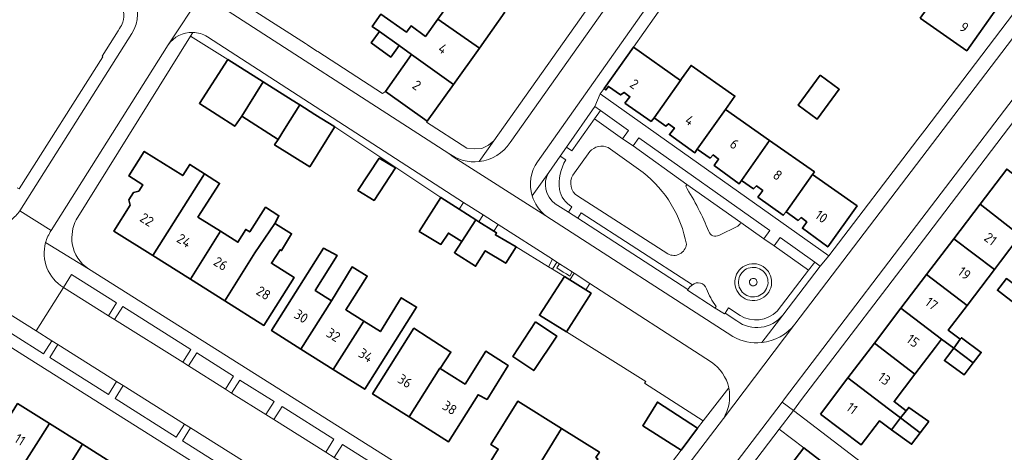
# Model space of a CAD drawing. Extents: x 150256 to 156914, y 461459 to 469481.
# Tile 334 of 656: x 155619 to 155753, y 463668 to 463727. Entities that reach past the tile are written whole.
import ezdxf
from ezdxf.enums import TextEntityAlignment as Align

# ---------------------------------------------------------------- set-up
doc = ezdxf.new("R2010")
doc.units = 0
doc.header["$LTSCALE"] = 0.75
for name, color, linetype, lineweight in [('B-RO-GR-BEPLANTING_CULTUUR_BODEMBEDEKKER-GV', 251, 'CONTINUOUS', 18), ('B-RO-GR-BEPLANTING_CULTUUR_HEESTERS-GV', 251, 'CONTINUOUS', 18), ('B-RO-GR-GROENVOORZIENING-GV', 251, 'CONTINUOUS', 18), ('B-RO-GR-HAAG-GV', 251, 'CONTINUOUS', 13), ('B-RO-IE-TERREINAFSCHEIDING_KUNSTMATIG_HEKWERK-G', 251, 'IE-TERREINAFSCHEIDING-KUNSTMATIG', 18), ('B-RO-IE-TERREINAFSCHEIDING_KUNSTMATIG_MUUR-G', 251, 'IE-TERREINAFSCHEIDING-KUNSTMATIG-DICHT', 18), ('B-RO-OG-BEBOUWING-GV', 6, 'CONTINUOUS', 35), ('B-RO-OG-BEBOUWING-T18', 1, 'CONTINUOUS', 18), ('B-RO-OG-TERREIN_CULTUURSCHEIDING-GV', 251, 'CONTINUOUS', 18), ('B-RO-VH-VERHARDING_ASFALT-GV', 251, 'CONTINUOUS', 18), ('B-RO-VH-VERHARDING_BEDRIJFSVLOERPLAAT-GV', 251, 'CONTINUOUS', 18), ('B-RO-VH-VERHARDING_BETONSTRAATSTEEN-GV', 251, 'CONTINUOUS', 18), ('B-RO-VH-VERHARDING_STRAATBAKSTEEN-GV', 251, 'CONTINUOUS', 18), ('B-RO-VH-VERHARDING_TEGEL-GV', 251, 'CONTINUOUS', 18), ('B-RO-VH-VERHARDING_TEGEL_RUBBER-GV', 251, 'CONTINUOUS', 18)]:
    doc.layers.add(name, color=color, linetype=linetype, lineweight=lineweight)
doc.styles.add('NLCS-ISO-M200-T18', font='NLCS-ISO.ttf', dxfattribs={"height": 360})
doc.linetypes.add('IE-TERREINAFSCHEIDING-KUNSTMATIG', pattern='A,4,[82,NLCS.SHX,S=0.75,R=90,X=0,Y=0],4,-2', length=10)
doc.linetypes.add('IE-TERREINAFSCHEIDING-KUNSTMATIG-DICHT', pattern='A,8,-1,[82,NLCS.SHX,S=0.75,R=90,X=0,Y=0],-1', length=10)

msp = doc.modelspace()

# ---------------------------------------------------------------- linework, layer by layer
at = {"layer": 'B-RO-GR-BEPLANTING_CULTUUR_BODEMBEDEKKER-GV'}
msp.add_lwpolyline([(155722.275, 463671.272), (155725.619, 463668.701), (155735.356, 463661.216), (155740.155, 463657.526), (155742.189, 463660.086), (155724.214, 463673.815)], close=True, dxfattribs=at)
at = {"layer": 'B-RO-GR-BEPLANTING_CULTUUR_HEESTERS-GV'}
for points in [[(155697.906, 463714.729), (155697.11, 463713.602), (155700.941, 463710.872), (155701.729, 463712.012)], [(155720.198, 463697.227), (155721.014, 463698.367), (155703.162, 463710.996), (155702.364, 463709.895), (155709.705, 463704.638), (155717.045, 463699.427)], [(155678.668, 463701.258), (155680.923, 463699.822), (155681.339, 463699.557), (155681.925, 463700.477), (155679.261, 463702.189)], [(155683.977, 463699.174), (155683.389, 463698.251), (155683.747, 463698.023), (155683.586, 463697.767), (155686.429, 463696.124), (155690.84, 463693.422), (155691.394, 463694.429)], [(155727.136, 463694.046), (155722.433, 463697.384), (155721.611, 463696.264), (155726.276, 463692.929)], [(155693.75, 463691.628), (155694.33, 463692.551), (155694.076, 463692.713), (155693.72, 463692.148), (155693.263, 463692.436), (155692.845, 463692.699), (155691.962, 463693.256), (155692.326, 463693.833), (155691.973, 463694.059), (155691.397, 463693.08), (155693.034, 463692.078)], [(155694.076, 463692.713), (155692.326, 463693.833), (155691.962, 463693.256), (155692.845, 463692.699), (155693.263, 463692.436), (155693.72, 463692.148)]]:
    msp.add_lwpolyline(points, close=True, dxfattribs=at)
for points in [[(155713.049, 463680.414), (155696.486, 463691.122), (155695.939, 463690.252), (155696.64, 463689.811)], [(155696.64, 463689.811), (155693.277, 463684.519), (155704.094, 463677.779), (155703.932, 463677.526), (155711.928, 463672.385), (155715.404, 463676.906)]]:
    msp.add_lwpolyline(points, dxfattribs=at)
msp.add_lwpolyline([(155715.404, 463676.906, 0.1929234), (155713.049, 463680.414)], format="xyb", dxfattribs=at)
at = {"layer": 'B-RO-GR-GROENVOORZIENING-GV'}
msp.add_lwpolyline([(155693.277, 463709.731), (155694.016, 463709.225), (155697.11, 463713.602), (155697.906, 463714.729), (155697.167, 463715.254)], close=True, dxfattribs=at)
for points in [[(155693.188, 463707.983), (155692.41, 463708.493), (155690.854, 463706.277)], [(155691.732, 463702.005), (155693.555, 463700.86)], [(155693.555, 463700.86), (155694.018, 463701.596)], [(155710.446, 463690.941), (155695.275, 463700.782), (155694.813, 463700.033)], [(155694.813, 463700.033), (155709.824, 463690.333)], [(155722.774, 463686.83), (155727.889, 463693.511), (155727.136, 463694.046), (155726.276, 463692.929), (155721.995, 463687.374)], [(155716.939, 463686.765), (155715.352, 463687.799), (155714.894, 463687.08), (155716.52, 463686.021)]]:
    msp.add_lwpolyline(points, dxfattribs=at)
for points in [[(155692.338, 463703.951, -0.1626837), (155693.188, 463707.983)], [(155690.854, 463706.277, 0.3861845), (155691.732, 463702.005)], [(155694.018, 463701.596, -0.2242716), (155692.338, 463703.951)], [(155718.313, 463691.598, 1.0124044), (155719.176, 463691.041)], [(155719.176, 463691.041, 1.0026921), (155718.313, 463691.598)], [(155709.824, 463690.333, -0.1089475), (155710.446, 463690.941)], [(155721.995, 463687.374, -0.349903), (155716.939, 463686.765)], [(155716.52, 463686.021, 0.4027853), (155722.774, 463686.83)]]:
    msp.add_lwpolyline(points, format="xyb", dxfattribs=at)
at = {"layer": 'B-RO-GR-HAAG-GV'}
msp.add_lwpolyline([(155697.906, 463714.729), (155697.167, 463715.254), (155693.277, 463709.731), (155694.016, 463709.225), (155697.11, 463713.602)], close=True, dxfattribs=at)
for points in [[(155693.188, 463707.983), (155692.41, 463708.493), (155690.854, 463706.277)], [(155691.732, 463702.005), (155693.555, 463700.86), (155694.018, 463701.596)], [(155710.446, 463690.941), (155695.275, 463700.782), (155694.813, 463700.033), (155709.824, 463690.333)], [(155727.136, 463694.046), (155726.276, 463692.929), (155721.995, 463687.374)], [(155722.774, 463686.83), (155727.889, 463693.511), (155727.136, 463694.046)], [(155716.939, 463686.765), (155715.352, 463687.799), (155714.894, 463687.08), (155716.52, 463686.021)]]:
    msp.add_lwpolyline(points, dxfattribs=at)
for points in [[(155692.338, 463703.951, -0.1626837), (155693.188, 463707.983)], [(155690.854, 463706.277, 0.3861845), (155691.732, 463702.005)], [(155694.018, 463701.596, -0.2242716), (155692.338, 463703.951)], [(155709.824, 463690.333, -0.1089475), (155710.446, 463690.941)], [(155721.995, 463687.374, -0.349903), (155716.939, 463686.765)], [(155716.52, 463686.021, 0.4027853), (155722.774, 463686.83)]]:
    msp.add_lwpolyline(points, format="xyb", dxfattribs=at)
at = {"layer": 'B-RO-IE-TERREINAFSCHEIDING_KUNSTMATIG_HEKWERK-G'}
for points in [[(155693.277, 463709.731), (155697.167, 463715.254)], [(155692.41, 463708.493), (155690.854, 463706.277)], [(155691.732, 463702.005), (155693.555, 463700.86)], [(155709.824, 463690.333), (155694.813, 463700.033)]]:
    msp.add_lwpolyline(points, dxfattribs=at)
msp.add_lwpolyline([(155690.854, 463706.277, 0.3861845), (155691.732, 463702.005)], format="xyb", dxfattribs=at)
at = {"layer": 'B-RO-IE-TERREINAFSCHEIDING_KUNSTMATIG_MUUR-G'}
for points in [[(155657.694, 463723.84), (155650.445, 463728.499)], [(155668.616, 463717.325), (155668.217, 463717.029), (155659.383, 463722.755)], [(155701.127, 463658.219), (155708.933, 463668.405)]]:
    msp.add_lwpolyline(points, dxfattribs=at)
at = {"layer": 'B-RO-OG-BEBOUWING-GV'}
for points in [[(155741.517, 463727.32), (155747.847, 463722.867), (155751.892, 463728.592), (155751.625, 463728.802), (155751.236, 463728.268), (155749.664, 463729.436), (155749.216, 463729.141), (155748.534, 463729.65), (155749.163, 463730.48), (155745.633, 463733.027), (155745.274, 463732.582)], [(155684.898, 463728.12), (155679.255, 463732.065), (155675.754, 463727.192), (155681.413, 463723.236)], [(155681.413, 463723.236), (155675.754, 463727.192), (155674.056, 463724.828), (155672.105, 463726.259), (155671.483, 463725.422), (155667.97, 463727.855), (155666.778, 463726.192), (155667.771, 463725.481), (155670.449, 463723.564), (155672.159, 463722.34), (155677.867, 463718.266)], [(155670.449, 463723.564), (155667.771, 463725.481), (155666.657, 463723.926), (155669.328, 463721.998)], [(155674.31, 463713.281), (155677.867, 463718.266), (155672.159, 463722.34), (155668.616, 463717.325)], [(155701.251, 463715.738), (155704.825, 463713.221), (155705.214, 463713.725), (155708.827, 463718.823), (155702.404, 463723.37), (155698.401, 463717.715), (155698.662, 463717.53), (155698.997, 463718.003), (155700.648, 463716.835), (155701.124, 463717.197), (155701.924, 463716.598)], [(155647.133, 463721.658), (155643.246, 463715.684), (155648.048, 463712.565), (155649.002, 463713.954), (155649.825, 463715.256), (155651.952, 463718.618)], [(155705.214, 463713.725), (155706.816, 463712.587), (155707.204, 463712.912), (155708.005, 463712.313), (155707.317, 463711.439), (155710.787, 463708.966), (155711.116, 463709.441), (155714.946, 463714.846), (155716.234, 463716.687), (155710.259, 463720.867), (155708.971, 463719.026), (155708.827, 463718.823)], [(155727.864, 463719.549), (155724.865, 463715.469), (155727.48, 463713.547), (155730.479, 463717.627)], [(155653.954, 463710.778), (155654.817, 463712.154), (155656.909, 463715.491), (155656.697, 463715.624), (155655.906, 463716.124), (155651.952, 463718.618), (155649.825, 463715.256), (155649.002, 463713.954)], [(155656.909, 463715.491), (155654.817, 463712.154), (155653.954, 463710.778), (155653.477, 463710.034), (155658.288, 463707.04), (155661.663, 463712.462), (155661.679, 463712.488), (155660.952, 463712.941), (155659.724, 463713.715), (155658.963, 463714.195)], [(155717.13, 463705.182), (155720.981, 463710.624), (155714.946, 463714.846), (155711.116, 463709.441), (155712.867, 463708.242), (155713.285, 463708.657), (155714.027, 463708.088), (155713.398, 463707.228), (155716.808, 463704.712)], [(155723.219, 463700.901), (155726.839, 463706.009), (155727.084, 463706.354), (155720.981, 463710.624), (155717.13, 463705.182), (155718.769, 463704.048), (155719.188, 463704.432), (155720.048, 463703.803), (155719.389, 463702.913), (155722.829, 463700.427)], [(155636.889, 463694.935), (155643.943, 463706.08), (155641.92, 463707.363), (155640.964, 463705.843), (155635.711, 463709.144), (155633.611, 463705.803), (155635.525, 463704.601), (155634.978, 463703.73), (155634.273, 463703.549), (155633.639, 463702.54), (155633.782, 463701.827), (155631.556, 463698.285)], [(155669.967, 463706.915), (155667.767, 463708.207), (155664.856, 463703.794), (155667.043, 463702.449)], [(155636.889, 463694.935), (155642.003, 463691.722), (155646.103, 463698.255), (155643.035, 463700.183), (155645.98, 463704.788), (155643.943, 463706.08)], [(155726.839, 463706.009), (155723.219, 463700.901), (155724.85, 463699.733), (155725.268, 463700.118), (155726.039, 463699.519), (155725.44, 463698.659), (155728.91, 463696.112), (155732.895, 463701.718)], [(155758.828, 463702.513), (155753.312, 463706.73), (155749.679, 463701.95), (155755.15, 463697.673), (155758.017, 463701.446)], [(155678.994, 463696.842), (155680.923, 463699.822), (155678.668, 463701.258), (155676.141, 463702.867), (155673.205, 463698.242), (155676.158, 463696.464), (155677.186, 463698.017)], [(155646.103, 463698.255), (155642.003, 463691.722), (155646.709, 463688.765), (155650.806, 463695.3), (155653.511, 463699.305), (155654.078, 463700.361), (155652.268, 463701.524), (155650.105, 463698.173), (155649.565, 463698.497), (155648.482, 463696.76)], [(155755.15, 463697.673), (155749.679, 463701.95), (155746.077, 463697.211), (155751.622, 463693.032), (155752.447, 463694.118)], [(155653.511, 463699.305), (155650.806, 463695.3), (155646.709, 463688.765), (155652.032, 463685.421), (155656.135, 463691.952), (155653.051, 463693.89), (155654.263, 463695.735), (155654.438, 463695.627), (155655.809, 463697.913), (155653.601, 463699.251)], [(155680.923, 463699.822), (155678.994, 463696.842), (155678.001, 463695.323), (155680.887, 463693.479), (155682.215, 463695.589), (155684.992, 463693.882), (155686.429, 463696.124), (155683.586, 463697.767), (155683.747, 463698.023), (155683.389, 463698.251), (155681.339, 463699.557)], [(155746.077, 463697.211), (155742.381, 463692.349), (155747.903, 463688.14), (155750.749, 463691.883), (155751.622, 463693.032)], [(155657.063, 463682.199), (155661.259, 463688.778), (155659.034, 463690.181), (155662.027, 463694.932), (155660.155, 463695.944), (155653.073, 463684.716)], [(155661.259, 463688.778), (155657.063, 463682.199), (155661.483, 463679.411), (155665.658, 463686.003), (155663.195, 463687.557), (155666.116, 463692.149), (155664.057, 463693.396)], [(155693.277, 463684.519), (155696.64, 463689.811), (155695.939, 463690.252), (155693.75, 463691.628), (155693.034, 463692.078), (155689.6, 463686.813)], [(155738.886, 463687.751), (155744.424, 463683.563), (155746.074, 463682.315), (155746.965, 463683.518), (155745.33, 463684.754), (155747.903, 463688.14), (155742.381, 463692.349)], [(155755.908, 463689.802), (155753.255, 463691.801), (155752.365, 463690.649), (155752.032, 463690.218), (155754.661, 463688.188)], [(155665.658, 463686.003), (155661.483, 463679.411), (155665.777, 463676.703), (155672.85, 463687.905), (155670.764, 463689.182), (155667.906, 463684.585)], [(155738.886, 463687.751), (155735.265, 463682.988), (155740.778, 463678.767), (155743.573, 463682.444), (155744.424, 463683.563)], [(155689.073, 463685.895), (155685.978, 463681.167), (155688.823, 463679.256), (155691.945, 463683.971)], [(155671.831, 463672.942), (155676.001, 463679.576), (155676.079, 463679.527), (155677.526, 463681.778), (155674.413, 463683.779), (155672.479, 463685.022), (155666.85, 463676.076)], [(155746.074, 463682.315), (155748.735, 463680.303), (155749.824, 463681.727), (155747.125, 463683.734), (155746.965, 463683.518)], [(155676.001, 463679.576), (155671.831, 463672.942), (155677.202, 463669.562), (155681.234, 463675.971), (155682.467, 463675.314), (155685.351, 463679.95), (155682.27, 463681.889), (155679.449, 463677.406), (155679.264, 463677.523), (155676.079, 463679.527)], [(155735.265, 463682.988), (155731.662, 463678.248), (155737.192, 463674.048), (155738.831, 463672.803), (155739.577, 463673.775), (155737.934, 463675.024), (155740.778, 463678.767)], [(155748.735, 463680.303), (155746.074, 463682.315), (155745.231, 463681.177), (155744.818, 463680.62), (155747.488, 463678.673)], [(155727.926, 463673.332), (155733.454, 463669.131), (155735.939, 463672.4), (155737.571, 463671.16), (155738.831, 463672.803), (155737.192, 463674.048), (155731.662, 463678.248)], [(155618.849, 463665.803), (155622.801, 463672.035), (155618.457, 463674.766), (155612.38, 463665.027), (155614.089, 463663.953), (155614.688, 463663.577), (155616.87, 463667.048)], [(155692.614, 463671.356), (155686.641, 463675.085), (155682.963, 463669.194), (155683.983, 463668.557), (155680.63, 463663.188), (155685.646, 463660.026)], [(155708.933, 463668.405), (155711.163, 463671.39), (155705.681, 463674.953), (155703.683, 463671.729)], [(155738.831, 463672.803), (155741.509, 463670.77), (155742.666, 463672.297), (155739.937, 463674.244), (155739.577, 463673.775)], [(155738.831, 463672.803), (155737.571, 463671.16), (155740.33, 463669.213), (155741.509, 463670.77)], [(155622.801, 463672.035), (155618.849, 463665.803), (155621.071, 463664.406), (155618.849, 463660.869), (155621.181, 463659.449), (155627.304, 463669.204)], [(155685.646, 463660.026), (155691.039, 463656.626), (155697.57, 463667.221), (155697.304, 463667.387), (155697.771, 463668.136), (155692.614, 463671.356)], [(155621.181, 463659.449), (155623.199, 463658.22), (155625.419, 463661.658), (155627.808, 463660.156), (155631.666, 463666.462), (155627.304, 463669.204)], [(155727.44, 463659.653), (155729.962, 463662.936), (155734.169, 463659.682), (155735.356, 463661.216), (155725.619, 463668.701), (155721.94, 463663.915)]]:
    msp.add_lwpolyline(points, close=True, dxfattribs=at)
at = {"layer": 'B-RO-OG-TERREIN_CULTUURSCHEIDING-GV'}
for points in [[(155630.845, 463686.744), (155631.954, 463688.509), (155625.805, 463692.372), (155624.696, 463690.606)], [(155615.306, 463688.232), (155614.195, 463686.467), (155622, 463681.555), (155623.112, 463683.319), (155620.984, 463684.655)], [(155640.965, 463680.388), (155642.074, 463682.153), (155632.793, 463687.982), (155631.684, 463686.217)], [(155622.826, 463681.036), (155630.843, 463676.001), (155631.954, 463677.765), (155623.937, 463682.8)], [(155641.756, 463679.89), (155646.789, 463676.73), (155647.898, 463678.495), (155642.865, 463681.656)], [(155647.633, 463676.199), (155652.31, 463673.262), (155653.419, 463675.027), (155648.742, 463677.965)], [(155632.849, 463677.203), (155631.738, 463675.439), (155640.082, 463670.198), (155641.193, 463671.962)], [(155654.507, 463674.344), (155653.398, 463672.578), (155660.471, 463668.136), (155661.58, 463669.902)], [(155642.025, 463671.44), (155640.914, 463669.676), (155648.356, 463665.001), (155649.468, 463666.765)], [(155662.741, 463669.172), (155661.632, 463667.406), (155670.489, 463661.844), (155671.598, 463663.609)]]:
    msp.add_lwpolyline(points, close=True, dxfattribs=at)
at = {"layer": 'B-RO-VH-VERHARDING_ASFALT-GV'}
for points in [[(155718.829, 463757.318), (155704.59, 463737.198), (155685.583, 463710.346)], [(155689.337, 463707.734), (155708.974, 463735.592), (155722.463, 463754.62)], [(155634.026, 463725.214), (155618.737, 463701.039), (155623.037, 463698.345), (155638.99, 463723.696), (155643.563, 463730.644), (155641.917, 463731.708)], [(155715.971, 463683.908), (155690.461, 463700.372), (155677.838, 463708.413), (155677.226, 463708.874), (155643.563, 463730.644), (155638.99, 463723.696)], [(155644.326, 463724.769), (155679.261, 463702.189), (155681.925, 463700.477), (155683.977, 463699.174), (155691.394, 463694.429), (155691.973, 463694.059), (155692.326, 463693.833), (155694.076, 463692.713), (155694.33, 463692.551), (155696.486, 463691.122), (155713.049, 463680.414)], [(155697.11, 463713.602), (155694.016, 463709.225), (155693.277, 463709.731), (155692.41, 463708.493), (155693.188, 463707.983)], [(155709.531, 463704.394), (155709.705, 463704.638), (155702.364, 463709.895), (155700.941, 463710.872), (155697.11, 463713.602)], [(155677.226, 463708.874), (155677.838, 463708.413), (155690.461, 463700.372)], [(155694.168, 463705.886), (155696.462, 463709.108)], [(155698.978, 463709.658), (155703.719, 463706.261)], [(155707.108, 463695.162), (155694.775, 463703.07)], [(155694.018, 463701.596), (155693.555, 463700.86), (155694.813, 463700.033), (155695.275, 463700.782), (155710.446, 463690.941)], [(155721.995, 463687.374), (155726.276, 463692.929), (155721.611, 463696.264), (155720.198, 463697.227), (155717.045, 463699.427)], [(155716.628, 463698.936), (155714.055, 463697.698)], [(155713.704, 463688.007), (155713.549, 463687.766), (155714.834, 463686.988), (155714.894, 463687.08), (155715.352, 463687.799), (155716.939, 463686.765)], [(155714.668, 463672.719), (155724.423, 463685.608)]]:
    msp.add_lwpolyline(points, dxfattribs=at)
for points in [[(155634.132, 463730.441, -0.2808542), (155634.026, 463725.214)], [(155638.99, 463723.696, -0.2482322), (155642.329, 463725.361)], [(155642.329, 463725.361, -0.1332197), (155644.326, 463724.769)], [(155685.583, 463710.346, -0.2233099), (155681.383, 463707.748)], [(155681.383, 463707.748, -0.1918954), (155677.226, 463708.874)], [(155696.462, 463709.108, -0.334653), (155698.978, 463709.658)], [(155688.603, 463703.073, -0.2295809), (155689.337, 463707.734)], [(155693.188, 463707.983, 0.1626837), (155692.338, 463703.951)], [(155703.719, 463706.261, -0.1822098), (155709.636, 463696.487)], [(155694.775, 463703.07, -0.4058672), (155694.168, 463705.886)], [(155692.338, 463703.951, 0.2242716), (155694.018, 463701.596)], [(155712.684, 463698.219, 0.0416046), (155709.531, 463704.394)], [(155690.461, 463700.372, -0.15501), (155688.603, 463703.073)], [(155717.045, 463699.427, -0.1190498), (155716.628, 463698.936)], [(155714.055, 463697.698, -0.4613319), (155712.684, 463698.219)], [(155709.636, 463696.487, -0.5278069), (155707.108, 463695.162)], [(155720.854, 463689.954, -1.0017097), (155716.632, 463692.681)], [(155716.632, 463692.681, -1.0014938), (155720.854, 463689.954)], [(155710.446, 463690.941, -0.5275537), (155712.381, 463690.426)], [(155712.381, 463690.426, 0.0845511), (155713.704, 463688.007)], [(155716.939, 463686.765, 0.349903), (155721.995, 463687.374)], [(155724.423, 463685.608, -0.2075343), (155719.894, 463683.068)], [(155719.894, 463683.068, -0.1575676), (155715.971, 463683.908)], [(155713.049, 463680.414, -0.1929234), (155715.404, 463676.906)], [(155715.404, 463676.906, -0.1944077), (155714.668, 463672.719)]]:
    msp.add_lwpolyline(points, format="xyb", dxfattribs=at)
msp.add_lwpolyline([(155755.536, 463726.441), (155724.423, 463685.608), (155714.668, 463672.719), (155698.787, 463651.887), (155702.809, 463648.913), (155722.698, 463674.973), (155723.024, 463675.4), (155741.01, 463699.022), (155759.566, 463723.42)], close=True, dxfattribs=at)
at = {"layer": 'B-RO-VH-VERHARDING_BEDRIJFSVLOERPLAAT-GV'}
for points in [[(155716.632, 463692.681, 1.0017097), (155720.854, 463689.954)], [(155720.854, 463689.954, 1.0014938), (155716.632, 463692.681)], [(155717.052, 463692.41, -1.0018646), (155720.434, 463690.225)], [(155720.434, 463690.225, -1.0018646), (155717.052, 463692.41)]]:
    msp.add_lwpolyline(points, format="xyb", dxfattribs=at)
at = {"layer": 'B-RO-VH-VERHARDING_BETONSTRAATSTEEN-GV'}
for points in [[(155618.737, 463701.039, -0.0724376), (155617.558, 463699.788)], [(155622.273, 463696.721, -0.0827402), (155623.037, 463698.345)], [(155624.696, 463690.606, -0.3373425), (155622.273, 463696.721)]]:
    msp.add_lwpolyline(points, format="xyb", dxfattribs=at)
for points in [[(155623.037, 463698.345), (155618.737, 463701.039)], [(155609.47, 463691.908), (155610.296, 463691.388), (155614.5, 463688.739), (155615.306, 463688.232), (155620.984, 463684.655), (155624.696, 463690.606)], [(155661.632, 463667.406), (155660.471, 463668.136), (155653.398, 463672.578), (155652.31, 463673.262), (155647.633, 463676.199), (155646.789, 463676.73), (155641.756, 463679.89), (155640.965, 463680.388), (155631.684, 463686.217), (155630.845, 463686.744), (155624.696, 463690.606), (155620.984, 463684.655), (155623.112, 463683.319), (155623.937, 463682.8), (155631.954, 463677.765), (155632.849, 463677.203), (155641.193, 463671.962), (155642.025, 463671.44), (155649.468, 463666.765)]]:
    msp.add_lwpolyline(points, dxfattribs=at)
at = {"layer": 'B-RO-VH-VERHARDING_STRAATBAKSTEEN-GV'}
for points in [[(155709.705, 463704.638), (155709.531, 463704.394)], [(155717.045, 463699.427), (155709.705, 463704.638)], [(155714.055, 463697.698), (155716.628, 463698.936)], [(155709.758, 463690.226), (155713.549, 463687.766), (155713.704, 463688.007)]]:
    msp.add_lwpolyline(points, dxfattribs=at)
for points in [[(155709.531, 463704.394, -0.0416046), (155712.684, 463698.219)], [(155716.628, 463698.936, 0.1190498), (155717.045, 463699.427)], [(155712.684, 463698.219, 0.4613319), (155714.055, 463697.698)], [(155720.434, 463690.225, 1.0018646), (155717.052, 463692.41)], [(155712.381, 463690.426, 0.5275537), (155710.446, 463690.941)], [(155717.052, 463692.41, 1.0018646), (155720.434, 463690.225)], [(155719.176, 463691.041, -1.0124044), (155718.313, 463691.598)], [(155718.313, 463691.598, -1.0026921), (155719.176, 463691.041)], [(155709.824, 463690.333, 0.017716), (155709.758, 463690.226)], [(155710.446, 463690.941, 0.1089475), (155709.824, 463690.333)], [(155713.704, 463688.007, -0.0845511), (155712.381, 463690.426)]]:
    msp.add_lwpolyline(points, format="xyb", dxfattribs=at)
at = {"layer": 'B-RO-VH-VERHARDING_TEGEL-GV'}
for points in [[(155718.369, 463760.064), (155703.091, 463738.471), (155683.383, 463710.577), (155681.383, 463707.748)], [(155685.583, 463710.346), (155704.59, 463737.198), (155718.829, 463757.318)], [(155702.404, 463723.37), (155709.45, 463733.421), (155710.314, 463734.647), (155716.238, 463742.941), (155717.259, 463744.385), (155721.309, 463750.107), (155721.851, 463750.873), (155722.803, 463752.049), (155725.868, 463756.293), (155726.475, 463757.136)], [(155722.463, 463754.62), (155708.974, 463735.592), (155689.337, 463707.734)], [(155758.45, 463733.558), (155755.141, 463729.156), (155754.234, 463727.961), (155742.126, 463712.054), (155741.191, 463710.826)], [(155641.917, 463731.708), (155643.563, 463730.644), (155677.226, 463708.874)], [(155724.423, 463685.608), (155755.536, 463726.441), (155757.584, 463729.117)], [(155681.383, 463707.748), (155683.383, 463710.577), (155682.633, 463709.994), (155681.748, 463709.559), (155680.759, 463709.476), (155679.711, 463709.59), (155674.208, 463713.138), (155674.31, 463713.281), (155668.616, 463717.325), (155668.217, 463717.029), (155659.383, 463722.755), (155659.26, 463722.817), (155657.968, 463723.659), (155657.694, 463723.84), (155650.445, 463728.499)], [(155632.352, 463725.914), (155632.152, 463725.598), (155629.963, 463722.135), (155630.089, 463722.055), (155618.677, 463704.028), (155618.383, 463704.195)], [(155618.737, 463701.039), (155634.026, 463725.214)], [(155626.429, 463699.815), (155642.014, 463724.854), (155642.329, 463725.361)], [(155642.329, 463725.361), (155642.014, 463724.854), (155647.133, 463721.658), (155651.952, 463718.618)], [(155638.99, 463723.696), (155623.037, 463698.345)], [(155651.952, 463718.618), (155655.906, 463716.124), (155656.697, 463715.624), (155656.909, 463715.491), (155658.963, 463714.195), (155659.724, 463713.715), (155660.952, 463712.941), (155661.679, 463712.488), (155676.141, 463702.867), (155678.668, 463701.258), (155679.261, 463702.189), (155644.326, 463724.769)], [(155759.566, 463723.42), (155741.01, 463699.022), (155723.024, 463675.4), (155722.698, 463674.973), (155724.214, 463673.815), (155725.312, 463675.319), (155742.552, 463697.843), (155762.24, 463723.704)], [(155688.603, 463703.073), (155690.854, 463706.277), (155692.41, 463708.493), (155693.277, 463709.731), (155697.167, 463715.254), (155697.879, 463716.977), (155698.401, 463717.715), (155702.404, 463723.37)], [(155741.191, 463710.826), (155729.066, 463694.897), (155727.889, 463693.511), (155722.774, 463686.83), (155719.894, 463683.068)], [(155690.854, 463706.277), (155688.603, 463703.073)], [(155709.824, 463690.333), (155694.813, 463700.033), (155693.555, 463700.86), (155691.732, 463702.005)], [(155690.461, 463700.372), (155715.971, 463683.908)], [(155696.97, 463649.688), (155694.688, 463651.134), (155693.047, 463652.174), (155628.12, 463693.111), (155622.273, 463696.721)], [(155622.273, 463696.721), (155628.12, 463693.111)], [(155624.696, 463690.606), (155625.805, 463692.372), (155631.954, 463688.509), (155630.845, 463686.744), (155631.684, 463686.217), (155632.793, 463687.982), (155642.074, 463682.153), (155640.965, 463680.388), (155641.756, 463679.89), (155642.865, 463681.656), (155647.898, 463678.495), (155646.789, 463676.73), (155647.633, 463676.199), (155648.742, 463677.965), (155653.419, 463675.027), (155652.31, 463673.262), (155653.398, 463672.578), (155654.507, 463674.344), (155661.58, 463669.902), (155660.471, 463668.136)], [(155716.52, 463686.021), (155714.894, 463687.08), (155714.834, 463686.988), (155713.549, 463687.766), (155709.758, 463690.226)], [(155608.518, 463688.121), (155619.146, 463681.426), (155665.763, 463652.062)], [(155648.356, 463665.001), (155640.914, 463669.676), (155642.025, 463671.44), (155641.193, 463671.962), (155640.082, 463670.198), (155631.738, 463675.439), (155632.849, 463677.203), (155631.954, 463677.765), (155630.843, 463676.001), (155622.826, 463681.036), (155623.937, 463682.8), (155623.112, 463683.319), (155622, 463681.555), (155614.195, 463686.467)], [(155719.894, 463683.068), (155722.774, 463686.83)], [(155715.404, 463676.906), (155711.928, 463672.385), (155711.163, 463671.39)], [(155724.214, 463673.815), (155722.698, 463674.973), (155702.809, 463648.913), (155701.733, 463647.545)], [(155702.694, 463639.71), (155703.352, 463639.086), (155705.791, 463642.316), (155717.419, 463633.407), (155718.531, 463634.869), (155718.322, 463635.03), (155703.402, 463646.516), (155722.275, 463671.272), (155724.214, 463673.815)], [(155697.719, 463650.488), (155698.787, 463651.887), (155714.668, 463672.719)], [(155711.163, 463671.39), (155708.933, 463668.405), (155701.127, 463658.219), (155696.4, 463652), (155694.688, 463651.134), (155696.97, 463649.688)], [(155660.471, 463668.136), (155661.632, 463667.406), (155662.741, 463669.172), (155671.598, 463663.609), (155670.489, 463661.844), (155671.31, 463661.328), (155672.419, 463663.093), (155674.374, 463661.866), (155673.265, 463660.1), (155675.828, 463658.49), (155676.937, 463660.256), (155684.241, 463655.668), (155683.132, 463653.902), (155683.836, 463653.46), (155684.945, 463655.226), (155688.878, 463652.756), (155687.769, 463650.99), (155690.699, 463649.135)]]:
    msp.add_lwpolyline(points, dxfattribs=at)
for points in [[(155634.026, 463725.214, 0.2808542), (155634.132, 463730.441)], [(155632.336, 463729.504, -0.2365364), (155632.779, 463726.777)], [(155632.779, 463726.777, -0.0784882), (155632.352, 463725.914)], [(155642.329, 463725.361, 0.2482322), (155638.99, 463723.696)], [(155644.326, 463724.769, 0.1332197), (155642.329, 463725.361)], [(155681.383, 463707.748, 0.2233099), (155685.583, 463710.346)], [(155677.226, 463708.874, 0.1918954), (155681.383, 463707.748)], [(155689.337, 463707.734, 0.2295809), (155688.603, 463703.073)], [(155691.732, 463702.005, -0.3861845), (155690.854, 463706.277)], [(155688.603, 463703.073, 0.15501), (155690.461, 463700.372)], [(155617.558, 463699.788, 0.0724376), (155618.737, 463701.039)], [(155625.906, 463696.543, -0.1500382), (155626.429, 463699.815)], [(155623.037, 463698.345, 0.0827402), (155622.273, 463696.721)], [(155622.273, 463696.721, 0.3373425), (155624.696, 463690.606)], [(155628.12, 463693.111, -0.2057847), (155625.906, 463696.543)], [(155709.758, 463690.226, -0.017716), (155709.824, 463690.333)], [(155722.774, 463686.83, -0.4027853), (155716.52, 463686.021)], [(155719.894, 463683.068, 0.2075343), (155724.423, 463685.608)], [(155715.971, 463683.908, 0.1575676), (155719.894, 463683.068)], [(155714.668, 463672.719, 0.1944077), (155715.404, 463676.906)]]:
    msp.add_lwpolyline(points, format="xyb", dxfattribs=at)
for points in [[(155697.879, 463716.977), (155697.167, 463715.254), (155697.906, 463714.729), (155701.729, 463712.012), (155700.941, 463710.872), (155702.364, 463709.895), (155703.162, 463710.996), (155721.014, 463698.367), (155720.198, 463697.227), (155721.611, 463696.264), (155722.433, 463697.384), (155727.136, 463694.046), (155727.889, 463693.511), (155729.066, 463694.897)], [(155683.389, 463698.251), (155683.977, 463699.174), (155681.925, 463700.477), (155681.339, 463699.557)], [(155690.84, 463693.422), (155691.397, 463693.08), (155691.973, 463694.059), (155691.394, 463694.429)], [(155694.33, 463692.551), (155693.75, 463691.628), (155695.939, 463690.252), (155696.486, 463691.122)]]:
    msp.add_lwpolyline(points, close=True, dxfattribs=at)
at = {"layer": 'B-RO-VH-VERHARDING_TEGEL_RUBBER-GV'}
for points in [[(155696.462, 463709.108), (155694.168, 463705.886)], [(155703.719, 463706.261), (155698.978, 463709.658)], [(155694.775, 463703.07), (155707.108, 463695.162)]]:
    msp.add_lwpolyline(points, dxfattribs=at)
for points in [[(155698.978, 463709.658, 0.334653), (155696.462, 463709.108)], [(155709.636, 463696.487, 0.1822098), (155703.719, 463706.261)], [(155694.168, 463705.886, 0.4058672), (155694.775, 463703.07)], [(155707.108, 463695.162, 0.5278069), (155709.636, 463696.487)]]:
    msp.add_lwpolyline(points, format="xyb", dxfattribs=at)

# ---------------------------------------------------------------- texts
at = {"layer": 'B-RO-OG-BEBOUWING-T18', "style": 'NLCS-ISO-M200-T18'}
for s, rotation, p in [('9', 323.4, (155747.496, 463726.063)), ('4', 324.5, (155676.432, 463723.141)), ('2', 324.5, (155672.88, 463718.164)), ('2', 324.7, (155702.531, 463718.332)), ('4', 325, (155710.08, 463713.368)), ('6', 323.6, (155716.185, 463710.143)), ('8', 324.1, (155722.071, 463705.91)), ('22', 327.9, (155636.077, 463699.83)), ('10', 324.7, (155728.043, 463700.253)), ('24', 327.9, (155641.15, 463696.982)), ('21', 322.8, (155751.096, 463697.204)), ('26', 327.9, (155646.147, 463693.842)), ('19', 322.8, (155747.535, 463692.52)), ('28', 327.9, (155651.98, 463689.839)), ('17', 322.8, (155743.06, 463688.378)), ('30', 327.8, (155657.115, 463686.662)), ('32', 327.7, (155661.509, 463684.124)), ('15', 322.8, (155740.534, 463683.309)), ('34', 327.8, (155665.928, 463681.337)), ('13', 322.8, (155736.607, 463678.143)), ('36', 327.8, (155671.26, 463677.833)), ('38', 327.8, (155677.363, 463674.187)), ('11', 322.8, (155732.212, 463674.107)), ('11', 327.9, (155618.77, 463669.845))]:
    msp.add_text(s, height=1.35, rotation=rotation, dxfattribs=at).set_placement(p, align=Align.MIDDLE)

doc.saveas('drawing.dxf')
